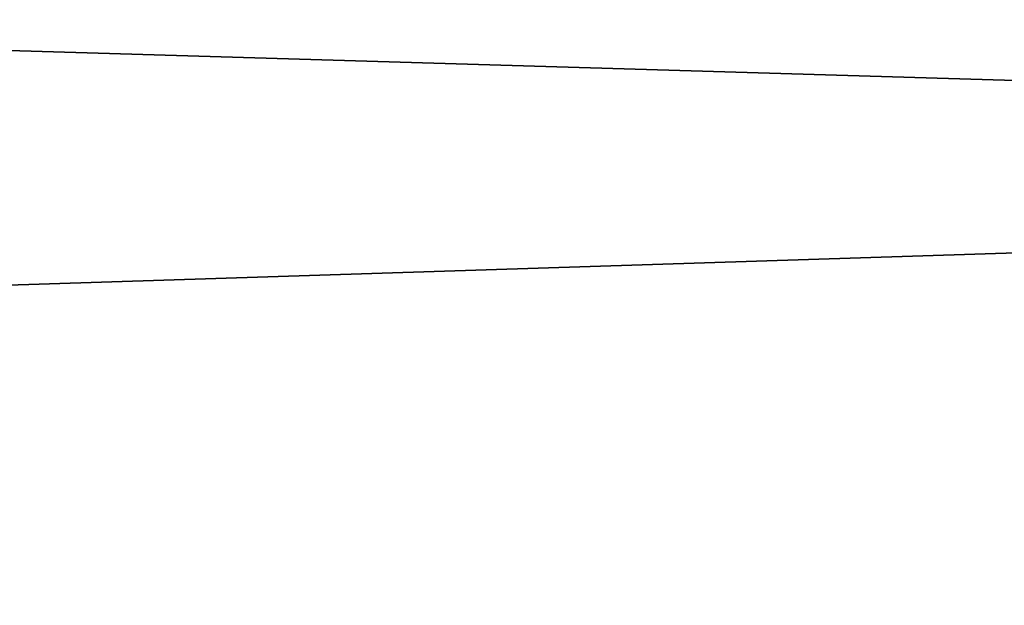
# Model space of a CAD drawing. Header units: millimetres. Extents: x -522 to 188, y -54 to 63.
# Tile 771 of 1056: x -2.5813 to -2.564, y -36.7897 to -36.7793. Entities that reach past the tile are written whole.
import ezdxf

# ---------------------------------------------------------------- set-up
doc = ezdxf.new("R2010")
doc.units = ezdxf.units.MM
doc.header["$LTSCALE"] = 65.185185
for name, color, linetype in [('1', 7, 'CONTINUOUS'), ('2', 7, 'CONTINUOUS'), ('8', 7, 'CONTINUOUS'), ('9', 7, 'CONTINUOUS')]:
    doc.layers.add(name, color=color, linetype=linetype)

msp = doc.modelspace()

# ---------------------------------------------------------------- linework, layer by layer
at = {"layer": '1', "color": 7, "linetype": 'CONTINUOUS'}
for points in [[(-3.364709, -36.8, -12.557017), (-2.536174, 23, -12.750209), (-2.536229, -36.8, -12.750196), (-3.364709, -36.8, -12.557017)], [(-3.364648, 23, -12.557036), (-2.536174, 23, -12.750209), (-3.364709, -36.8, -12.557017), (-3.364648, 23, -12.557036)]]:
    msp.add_3dface(points, dxfattribs=at)
at = {"layer": '2', "color": 7, "linetype": 'CONTINUOUS'}
for points in [[(-2.536229, -36.8, 12.750196), (-3.364648, 23, 12.557036), (-3.364709, -36.8, 12.557017), (-2.536229, -36.8, 12.750196)], [(-2.536174, 23, 12.750209), (-3.364648, 23, 12.557036), (-2.536229, -36.8, 12.750196), (-2.536174, 23, 12.750209)]]:
    msp.add_3dface(points, dxfattribs=at)
at = {"layer": '8', "color": 3, "linetype": 'CONTINUOUS'}
for points in [[(-2.173196, -36.770913, -10.925392), (-2.852325, -36.792709, -10.645021), (-2.883097, -36.770913, -10.759866), (-2.173196, -36.770913, -10.925392)], [(-2.15, -36.792709, -10.80878), (-2.852325, -36.792709, -10.645021), (-2.173196, -36.770913, -10.925392), (-2.15, -36.792709, -10.80878)]]:
    msp.add_3dface(points, dxfattribs=at)
at = {"layer": '9', "color": 3, "linetype": 'CONTINUOUS'}
for points in [[(-2.852325, -36.792709, 10.645021), (-2.15, -36.792709, 10.80878), (-2.883097, -36.770913, 10.759866), (-2.852325, -36.792709, 10.645021)], [(-2.883097, -36.770913, 10.759866), (-2.15, -36.792709, 10.80878), (-2.173196, -36.770913, 10.925392), (-2.883097, -36.770913, 10.759866)]]:
    msp.add_3dface(points, dxfattribs=at)

doc.saveas('drawing.dxf')
